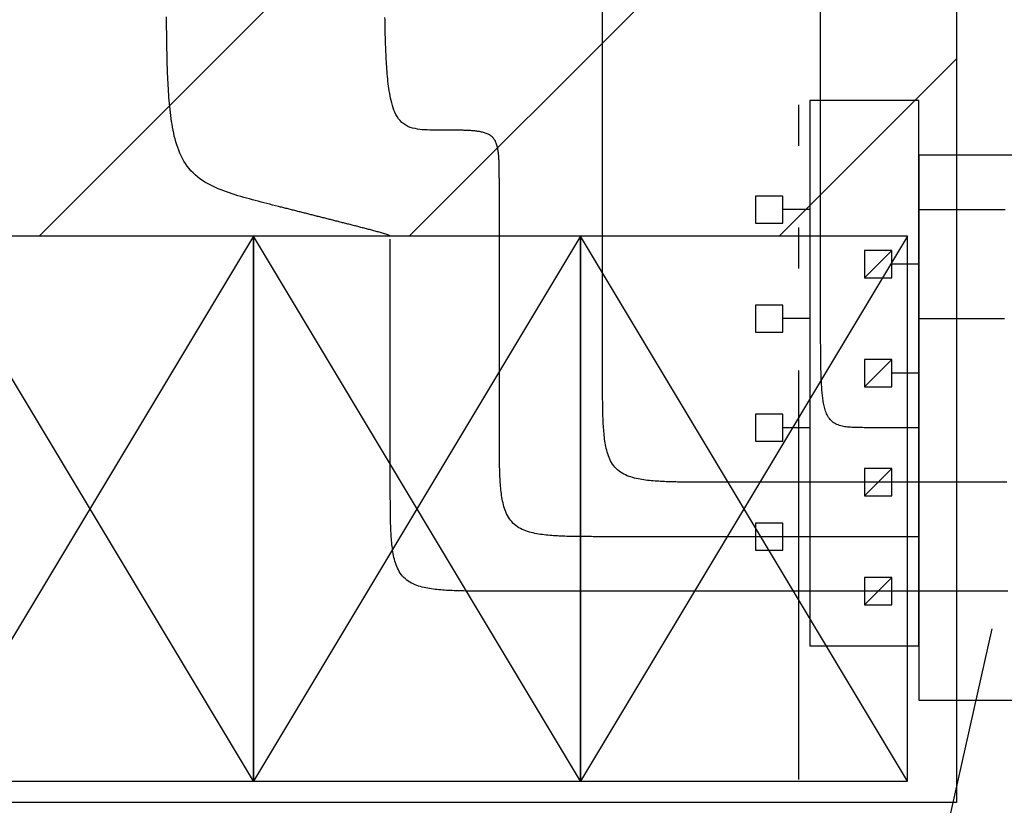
# Model space of a CAD drawing. Extents: x 997 to 109698, y 921 to 94021.
# Tile 295 of 656: x 10983 to 11886, y 37198 to 37919. Entities that reach past the tile are written whole.
import ezdxf

# ---------------------------------------------------------------- set-up
doc = ezdxf.new("R2010")
doc.units = 0
doc.header["$MEASUREMENT"] = 0
for name, color, linetype in [('12', 7, 'CONTINUOUS'), ('28', 7, 'CONTINUOUS'), ('39', 7, 'CONTINUOUS'), ('40', 7, 'CONTINUOUS'), ('42', 7, 'CONTINUOUS'), ('43', 7, 'CONTINUOUS')]:
    doc.layers.add(name, color=color, linetype=linetype)

msp = doc.modelspace()

# ---------------------------------------------------------------- linework, layer by layer
at = {"layer": '12', "color": 5}
for p, q in [((11808.14386, 37494.878341), (11783.14386, 37494.878341)), ((11708.143861, 37444.878341), (11683.14386, 37444.878341)), ((11808.14386, 37394.878341), (11783.14386, 37394.878341))]:
    msp.add_line(p, q, dxfattribs=at)
at = {"layer": '12', "color": 6}
for points in [[(11517.94386, 37594.878342), (11517.94386, 37606.872957), (11517.94386, 37618.867572), (11517.94386, 37630.862187), (11517.94386, 37642.856803), (11517.943861, 37654.851418), (11517.943861, 37666.846033), (11517.94386, 37678.84065), (11517.94386, 37690.835265), (11517.94386, 37702.829879), (11517.94386, 37714.824495), (11517.94386, 37726.819111), (11517.94386, 37738.813726), (11517.94386, 37750.808341), (11517.94386, 37762.802956), (11517.94386, 37774.797573), (11517.94386, 37786.792187), (11517.94386, 37798.786802), (11517.94386, 37810.781418), (11517.94386, 37822.776034), (11517.94386, 37834.770649), (11517.94386, 37846.765264), (11517.94386, 37858.759881), (11517.94386, 37870.754496), (11517.94386, 37882.74911), (11517.94386, 37894.743726), (11517.94386, 37906.738342), (11517.94386, 37918.732957), (11517.94386, 37930.727572)], [(11220.59386, 37747.798342), (11217.936645, 37748.468579), (11215.279539, 37749.139211), (11212.622844, 37749.811444), (11209.966865, 37750.486479), (11207.311905, 37751.165517), (11204.658269, 37751.849764), (11202.006261, 37752.540418), (11199.356183, 37753.238686), (11196.708341, 37753.945768), (11194.063044, 37754.662886), (11191.420905, 37755.392008), (11188.78295, 37756.136145), (11186.150233, 37756.898371), (11183.52381, 37757.68177), (11180.904737, 37758.489419), (11178.294068, 37759.3244), (11175.69286, 37760.189791), (11173.102201, 37761.088714), (11170.524393, 37762.025784), (11167.963273, 37763.007498), (11165.422773, 37764.04048), (11162.906827, 37765.131347), (11160.419367, 37766.286721), (11157.964326, 37767.51322), (11155.546119, 37768.817374), (11153.172958, 37770.204993), (11150.854845, 37771.681551), (11148.601798, 37773.252517), (11146.423831, 37774.923363), (11144.330961, 37776.699554), (11142.332164, 37778.584224), (11140.432644, 37780.571994), (11138.636748, 37782.655559), (11136.948822, 37784.827611), (11135.373215, 37787.080846), (11133.914061, 37789.407942), (11132.570179, 37791.80129), (11131.334814, 37794.252967), (11130.200947, 37796.755034), (11129.161559, 37799.299555), (11128.20963, 37801.878595), (11127.338148, 37804.48424), (11126.540696, 37807.110562), (11125.811887, 37809.755076), (11125.146438, 37812.415642), (11124.539066, 37815.090119), (11123.984486, 37817.776368), (11123.477416, 37820.472244), (11123.012573, 37823.175611), (11122.584851, 37825.884424), (11122.191009, 37828.597664), (11121.828909, 37831.314916), (11121.496427, 37834.035774), (11121.19144, 37836.75983), (11120.911824, 37839.48668), (11120.655457, 37842.215915), (11120.420214, 37844.94713), (11120.203972, 37847.67992), (11120.004608, 37850.413875), (11119.820309, 37853.148673), (11119.650144, 37855.884208), (11119.493342, 37858.620426), (11119.349134, 37861.357267), (11119.216746, 37864.09467), (11119.09541, 37866.832577), (11118.984353, 37869.57093), (11118.882804, 37872.309666), (11118.789992, 37875.048731), (11118.705146, 37877.788062), (11118.627496, 37880.527601), (11118.556269, 37883.26729), (11118.490797, 37886.007079), (11118.430738, 37888.746955), (11118.375821, 37891.486913), (11118.325775, 37894.226945), (11118.280326, 37896.967046), (11118.239202, 37899.707207), (11118.202132, 37902.447426), (11118.168843, 37905.187692), (11118.139063, 37907.928003), (11118.112521, 37910.668351), (11118.088943, 37913.408729), (11118.068058, 37916.149131), (11118.049593, 37918.88955), (11118.033277, 37921.629983)], [(11323.24386, 37719.848342), (11322.862852, 37720.758667), (11321.965435, 37721.300201), (11321.023567, 37721.687486), (11320.060783, 37722.036154), (11319.085154, 37722.365594), (11318.10313, 37722.67989), (11317.119311, 37722.982524), (11316.134264, 37723.275688), (11315.148022, 37723.561401), (11314.160622, 37723.841684), (11313.172099, 37724.118532), (11312.182531, 37724.393124), (11311.192044, 37724.665674), (11310.200767, 37724.936347), (11309.208829, 37725.205306), (11308.21636, 37725.472708), (11307.223487, 37725.738718), (11306.23034, 37726.003497), (11305.236999, 37726.267173), (11304.243478, 37726.529829), (11303.249784, 37726.791543), (11302.255925, 37727.052396), (11301.261909, 37727.312465), (11300.267744, 37727.571829), (11299.273437, 37727.830567), (11298.278997, 37728.088761), (11297.28443, 37728.346484), (11296.289746, 37728.603818), (11295.29495, 37728.860807), (11294.300049, 37729.117469), (11293.305049, 37729.37382), (11292.309957, 37729.629872), (11291.314778, 37729.885642), (11290.319519, 37730.141144), (11289.324185, 37730.396393), (11288.328783, 37730.651404), (11287.33332, 37730.906192), (11286.3378, 37731.160773), (11285.342231, 37731.41516), (11284.346619, 37731.669368), (11283.350969, 37731.923413), (11282.355286, 37732.177306), (11281.35957, 37732.431052), (11280.363824, 37732.684657), (11279.368048, 37732.93813), (11278.372243, 37733.191475), (11277.376411, 37733.444697), (11276.380552, 37733.697804), (11275.384668, 37733.950802), (11274.38876, 37734.203696), (11273.392828, 37734.456491), (11272.396875, 37734.709196), (11271.400901, 37734.961815), (11270.404907, 37735.214354), (11269.408895, 37735.46682), (11268.412865, 37735.71922), (11267.416819, 37735.971557), (11266.420758, 37736.223839), (11265.424682, 37736.47607), (11264.428593, 37736.728251), (11263.43249, 37736.980382), (11262.436374, 37737.232469), (11261.440246, 37737.484509), (11260.444107, 37737.736508), (11259.447956, 37737.988465), (11258.451794, 37738.240382), (11257.455622, 37738.492263), (11256.459441, 37738.744106), (11255.46325, 37738.995916), (11254.467051, 37739.247693), (11253.470844, 37739.499439), (11252.474629, 37739.751157), (11251.478407, 37740.002848), (11250.482179, 37740.254513), (11249.485944, 37740.506154), (11248.489705, 37740.757775), (11247.49346, 37741.009373), (11246.497211, 37741.260955), (11245.500958, 37741.51252), (11244.504702, 37741.764068), (11243.508442, 37742.015603), (11242.512178, 37742.267122), (11241.515912, 37742.518628), (11240.519643, 37742.770122), (11239.52337, 37743.021603), (11238.527095, 37743.273074), (11237.530818, 37743.524533), (11236.534538, 37743.775982), (11235.538256, 37744.027421), (11234.541972, 37744.278852), (11233.545686, 37744.530275), (11232.549398, 37744.78169), (11231.553109, 37745.0331), (11230.556818, 37745.284501), (11229.560526, 37745.535898), (11228.564232, 37745.787292), (11227.567938, 37746.03868), (11226.571643, 37746.290064), (11225.575346, 37746.541447), (11224.57905, 37746.792828), (11223.582753, 37747.044205), (11222.586455, 37747.295585), (11221.590158, 37747.546962), (11220.59386, 37747.798342)], [(11323.24386, 37494.878341), (11323.24386, 37497.021802), (11323.24386, 37499.165264), (11323.24386, 37501.308725), (11323.24386, 37503.452187), (11323.24386, 37505.595649), (11323.24386, 37507.73911), (11323.24386, 37509.882573), (11323.24386, 37512.026033), (11323.24386, 37514.169496), (11323.24386, 37516.312956), (11323.24386, 37518.456419), (11323.24386, 37520.59988), (11323.24386, 37522.743342), (11323.24386, 37524.886803), (11323.24386, 37527.030264), (11323.24386, 37529.173726), (11323.24386, 37531.317187), (11323.24386, 37533.460649), (11323.24386, 37535.60411), (11323.24386, 37537.747572), (11323.24386, 37539.891033), (11323.24386, 37542.034495), (11323.24386, 37544.177956), (11323.24386, 37546.321418), (11323.24386, 37548.464879), (11323.24386, 37550.608341), (11323.24386, 37552.751804), (11323.24386, 37554.895265), (11323.24386, 37557.038727), (11323.24386, 37559.182188), (11323.24386, 37561.32565), (11323.24386, 37563.469111), (11323.24386, 37565.612572), (11323.24386, 37567.756034), (11323.24386, 37569.899495), (11323.24386, 37572.042956), (11323.24386, 37574.186418), (11323.24386, 37576.329879), (11323.24386, 37578.473341), (11323.24386, 37580.616802), (11323.24386, 37582.760264), (11323.24386, 37584.903725), (11323.24386, 37587.047187), (11323.24386, 37589.19065), (11323.24386, 37591.33411), (11323.24386, 37593.477573), (11323.24386, 37595.621034), (11323.24386, 37597.764496), (11323.24386, 37599.907957), (11323.24386, 37602.051419), (11323.24386, 37604.19488), (11323.24386, 37606.338341), (11323.24386, 37608.481803), (11323.24386, 37610.625264), (11323.24386, 37612.768725), (11323.24386, 37614.912187), (11323.24386, 37617.055649), (11323.24386, 37619.19911), (11323.24386, 37621.342572), (11323.24386, 37623.486033), (11323.24386, 37625.629495), (11323.24386, 37627.772958), (11323.24386, 37629.916418), (11323.24386, 37632.059879), (11323.24386, 37634.203342), (11323.24386, 37636.346804), (11323.24386, 37638.490265), (11323.24386, 37640.633726), (11323.24386, 37642.777188), (11323.24386, 37644.920649), (11323.24386, 37647.064111), (11323.24386, 37649.207572), (11323.24386, 37651.351033), (11323.24386, 37653.494495), (11323.24386, 37655.637956), (11323.24386, 37657.781418), (11323.24386, 37659.924879), (11323.24386, 37662.068341), (11323.24386, 37664.211802), (11323.24386, 37666.355264), (11323.24386, 37668.498725), (11323.24386, 37670.642187), (11323.24386, 37672.78565), (11323.24386, 37674.929111), (11323.24386, 37677.072573), (11323.24386, 37679.216034), (11323.24386, 37681.359496), (11323.24386, 37683.502957), (11323.24386, 37685.646418), (11323.24386, 37687.78988), (11323.24386, 37689.933341), (11323.24386, 37692.076803), (11323.24386, 37694.220264), (11323.24386, 37696.363726), (11323.24386, 37698.507187), (11323.24386, 37700.650649), (11323.24386, 37702.79411), (11323.24386, 37704.937572), (11323.24386, 37707.081033), (11323.24386, 37709.224496), (11323.24386, 37711.367958), (11323.24386, 37713.511419), (11323.24386, 37715.654881), (11323.24386, 37717.798342)], [(11617.94386, 37494.878341), (11616.212712, 37494.87828), (11614.481563, 37494.878226), (11612.750413, 37494.878368), (11611.019263, 37494.878897), (11609.288113, 37494.880005), (11607.556965, 37494.88188), (11605.825819, 37494.884715), (11604.094675, 37494.888699), (11602.363534, 37494.894024), (11600.632397, 37494.90088), (11598.901264, 37494.909457), (11597.170136, 37494.919946), (11595.439014, 37494.932538), (11593.707897, 37494.947424), (11591.976788, 37494.964808), (11590.2457, 37494.985098), (11588.514655, 37495.008838), (11586.783673, 37495.036579), (11585.052777, 37495.068867), (11583.321988, 37495.106254), (11581.591329, 37495.149286), (11579.86082, 37495.198515), (11578.130483, 37495.254485), (11576.40034, 37495.317752), (11574.670413, 37495.388858), (11572.940723, 37495.468355), (11571.211318, 37495.556905), (11569.482392, 37495.65583), (11567.754199, 37495.766694), (11566.026987, 37495.89107), (11564.301011, 37496.030523), (11562.576519, 37496.186621), (11560.853764, 37496.360932), (11559.132996, 37496.555023), (11557.414468, 37496.770463), (11555.698446, 37497.008852), (11553.985762, 37497.272952), (11552.277949, 37497.566984), (11550.576587, 37497.895251), (11548.883254, 37498.262063), (11547.19953, 37498.671728), (11545.526992, 37499.128552), (11543.86722, 37499.636845), (11542.22253, 37500.201117), (11540.599137, 37500.826968), (11539.004542, 37501.520358), (11537.446246, 37502.28724), (11535.931752, 37503.133578), (11534.468561, 37504.065325), (11533.06403, 37505.087466), (11531.724433, 37506.197619), (11530.455544, 37507.390026), (11529.263137, 37508.658913), (11528.152985, 37509.998512), (11527.130844, 37511.403041), (11526.199097, 37512.866233), (11525.35276, 37514.380727), (11524.585876, 37515.939022), (11523.892487, 37517.533618), (11523.266636, 37519.157012), (11522.702363, 37520.801701), (11522.194072, 37522.461473), (11521.737247, 37524.134011), (11521.327583, 37525.817735), (11520.96077, 37527.511067), (11520.632502, 37529.212429), (11520.338472, 37530.920242), (11520.07437, 37532.632926), (11519.835982, 37534.348948), (11519.620543, 37536.067477), (11519.426452, 37537.788244), (11519.252141, 37539.511), (11519.096043, 37541.235491), (11518.95659, 37542.961468), (11518.832214, 37544.68868), (11518.721348, 37546.416873), (11518.622424, 37548.145799), (11518.533875, 37549.875204), (11518.454377, 37551.604894), (11518.38327, 37553.334821), (11518.320005, 37555.064963), (11518.264033, 37556.7953), (11518.214805, 37558.52581), (11518.171772, 37560.25647), (11518.134386, 37561.987258), (11518.102097, 37563.718153), (11518.074357, 37565.449135), (11518.050617, 37567.180181), (11518.030328, 37568.91127), (11518.012943, 37570.642378), (11517.998058, 37572.373495), (11517.985466, 37574.104617), (11517.974976, 37575.835746), (11517.966399, 37577.566878), (11517.959544, 37579.298015), (11517.954219, 37581.029156), (11517.950235, 37582.7603), (11517.9474, 37584.491446), (11517.945524, 37586.222594), (11517.944417, 37587.953744), (11517.943887, 37589.684893), (11517.943745, 37591.416043), (11517.9438, 37593.147194), (11517.94386, 37594.878342)], [(11423.24386, 37394.878341), (11421.512712, 37394.87828), (11419.781563, 37394.878227), (11418.050412, 37394.878368), (11416.319263, 37394.878897), (11414.588113, 37394.880005), (11412.856965, 37394.88188), (11411.125819, 37394.884716), (11409.394675, 37394.8887), (11407.663534, 37394.894024), (11405.932397, 37394.900881), (11404.201264, 37394.909458), (11402.470136, 37394.919947), (11400.739014, 37394.932539), (11399.007897, 37394.947425), (11397.276788, 37394.964808), (11395.5457, 37394.985098), (11393.814654, 37395.008839), (11392.083673, 37395.036578), (11390.352777, 37395.068867), (11388.621988, 37395.106253), (11386.891329, 37395.149285), (11385.160819, 37395.198514), (11383.430483, 37395.254486), (11381.70034, 37395.317751), (11379.970413, 37395.388857), (11378.240723, 37395.468355), (11376.511317, 37395.556906), (11374.782392, 37395.655829), (11373.054198, 37395.766696), (11371.326987, 37395.89107), (11369.60101, 37396.030523), (11367.876518, 37396.186621), (11366.153764, 37396.360932), (11364.432996, 37396.555024), (11362.714468, 37396.770464), (11360.998446, 37397.008851), (11359.285761, 37397.272952), (11357.577949, 37397.566983), (11355.876587, 37397.89525), (11354.183254, 37398.262064), (11352.49953, 37398.671729), (11350.826992, 37399.128553), (11349.16722, 37399.636844), (11347.52253, 37400.201116), (11345.899137, 37400.826968), (11344.304542, 37401.520357), (11342.746246, 37402.28724), (11341.231752, 37403.133577), (11339.768561, 37404.065324), (11338.36403, 37405.087466), (11337.024433, 37406.197618), (11335.755544, 37407.390025), (11334.563137, 37408.658914), (11333.452985, 37409.998511), (11332.430844, 37411.403042), (11331.499097, 37412.866232), (11330.65276, 37414.380728), (11329.885876, 37415.939023), (11329.192487, 37417.533617), (11328.566636, 37419.157011), (11328.002364, 37420.801701), (11327.494072, 37422.461473), (11327.037247, 37424.13401), (11326.627583, 37425.817735), (11326.26077, 37427.511067), (11325.932502, 37429.21243), (11325.638471, 37430.920243), (11325.37437, 37432.632926), (11325.135982, 37434.348949), (11324.920543, 37436.067478), (11324.726451, 37437.788245), (11324.552141, 37439.510999), (11324.396043, 37441.235492), (11324.25659, 37442.961468), (11324.132214, 37444.688679), (11324.021348, 37446.416873), (11323.922424, 37448.145798), (11323.833875, 37449.875203), (11323.754377, 37451.604893), (11323.68327, 37453.334821), (11323.620005, 37455.064964), (11323.564033, 37456.7953), (11323.514805, 37458.525809), (11323.471772, 37460.256469), (11323.434386, 37461.987257), (11323.402098, 37463.718154), (11323.374357, 37465.449136), (11323.350617, 37467.180182), (11323.330328, 37468.911269), (11323.312943, 37470.642379), (11323.298058, 37472.373494), (11323.285465, 37474.104617), (11323.274976, 37475.835745), (11323.266399, 37477.566877), (11323.259543, 37479.298015), (11323.254218, 37481.029155), (11323.250234, 37482.760299), (11323.2474, 37484.491447), (11323.245524, 37486.222595), (11323.244417, 37487.953743), (11323.243887, 37489.684894), (11323.243745, 37491.416043), (11323.2438, 37493.147193), (11323.24386, 37494.878341)], [(11888.611168, 37494.878341), (11885.820783, 37494.878341), (11883.030399, 37494.878341), (11880.240014, 37494.878341), (11877.44963, 37494.878341), (11874.659245, 37494.878341), (11871.86886, 37494.878341), (11869.078476, 37494.878341), (11866.288091, 37494.878341), (11863.497706, 37494.878341), (11860.707322, 37494.878341), (11857.916937, 37494.878341), (11855.126553, 37494.878341), (11852.336168, 37494.878341), (11849.545784, 37494.878341), (11846.755399, 37494.878341), (11843.965014, 37494.878341), (11841.17463, 37494.878341), (11838.384245, 37494.878341), (11835.593861, 37494.878341), (11832.803476, 37494.878341), (11830.013091, 37494.878341), (11827.222707, 37494.878341), (11824.432322, 37494.878341), (11821.641937, 37494.878341), (11818.851553, 37494.878341), (11816.061168, 37494.878341), (11813.270783, 37494.878341), (11810.480399, 37494.878341), (11807.690014, 37494.878341), (11804.89963, 37494.878341), (11802.109245, 37494.878341), (11799.31886, 37494.878341), (11796.528476, 37494.878341), (11793.738091, 37494.878341), (11790.947706, 37494.878341), (11788.157322, 37494.878341), (11785.366937, 37494.878341), (11782.576553, 37494.878341), (11779.786168, 37494.878341), (11776.995783, 37494.878341), (11774.205399, 37494.878341), (11771.415014, 37494.878341), (11768.62463, 37494.878341), (11765.834245, 37494.878341), (11763.04386, 37494.878341), (11760.253476, 37494.878341), (11757.463091, 37494.878341), (11754.672707, 37494.878341), (11751.882322, 37494.878341), (11749.091937, 37494.878341), (11746.301553, 37494.878341), (11743.511168, 37494.878341), (11740.720783, 37494.878341), (11737.930399, 37494.878341), (11735.140014, 37494.878341), (11732.34963, 37494.878341), (11729.559245, 37494.878341), (11726.76886, 37494.878341), (11723.978476, 37494.878341), (11721.188091, 37494.878341), (11718.397707, 37494.878341), (11715.607322, 37494.878341), (11712.816937, 37494.878341), (11710.026553, 37494.878341), (11707.236168, 37494.878341), (11704.445783, 37494.878341), (11701.655399, 37494.878341), (11698.865014, 37494.878341), (11696.07463, 37494.878341), (11693.284245, 37494.878341), (11690.49386, 37494.878341), (11687.703476, 37494.878341), (11684.913091, 37494.878341), (11682.122707, 37494.878341), (11679.332322, 37494.878341), (11676.541937, 37494.878341), (11673.751553, 37494.878341), (11670.961168, 37494.878341), (11668.170783, 37494.878341), (11665.380399, 37494.878341), (11662.590014, 37494.878341), (11659.79963, 37494.878341), (11657.009245, 37494.878341), (11654.21886, 37494.878341), (11651.428476, 37494.878341), (11648.638091, 37494.878341), (11645.847707, 37494.878341), (11643.057322, 37494.878341), (11640.266937, 37494.878341), (11637.476553, 37494.878341), (11634.686168, 37494.878341), (11631.895784, 37494.878341), (11629.105399, 37494.878341), (11626.315014, 37494.878341), (11623.52463, 37494.878341), (11620.734245, 37494.878341), (11617.94386, 37494.878341)], [(11889.49386, 37394.878341), (11884.83136, 37394.878341), (11880.16886, 37394.878341), (11875.50636, 37394.878341), (11870.84386, 37394.878341), (11866.18136, 37394.878341), (11861.518861, 37394.878341), (11856.856361, 37394.878341), (11852.193861, 37394.878341), (11847.53136, 37394.878341), (11842.868861, 37394.878341), (11838.20636, 37394.878341), (11833.543861, 37394.878341), (11828.881361, 37394.878341), (11824.21886, 37394.878341), (11819.556361, 37394.878341), (11814.89386, 37394.878341), (11810.231361, 37394.878341), (11805.56886, 37394.878341), (11800.90636, 37394.878341), (11796.24386, 37394.878341), (11791.58136, 37394.878341), (11786.918861, 37394.878341), (11782.25636, 37394.878341), (11777.59386, 37394.878341), (11772.93136, 37394.878341), (11768.26886, 37394.878341), (11763.60636, 37394.878341), (11758.94386, 37394.878341), (11754.28136, 37394.878341), (11749.61886, 37394.878341), (11744.95636, 37394.878341), (11740.29386, 37394.878341), (11735.63136, 37394.878341), (11730.96886, 37394.878341), (11726.306361, 37394.878341), (11721.64386, 37394.878341), (11716.981361, 37394.878341), (11712.31886, 37394.878341), (11707.65636, 37394.878341), (11702.99386, 37394.878341), (11698.33136, 37394.878341), (11693.66886, 37394.878341), (11689.00636, 37394.878341), (11684.34386, 37394.878341), (11679.68136, 37394.878341), (11675.01886, 37394.878341), (11670.35636, 37394.878341), (11665.69386, 37394.878341), (11661.03136, 37394.878341), (11656.368861, 37394.878341), (11651.706361, 37394.878341), (11647.04386, 37394.878341), (11642.38136, 37394.878341), (11637.71886, 37394.878341), (11633.05636, 37394.878341), (11628.39386, 37394.878341), (11623.731361, 37394.878341), (11619.06886, 37394.878341), (11614.40636, 37394.878341), (11609.74386, 37394.878341), (11605.08136, 37394.878341), (11600.41886, 37394.878341), (11595.756361, 37394.878341), (11591.09386, 37394.878341), (11586.43136, 37394.878341), (11581.76886, 37394.878341), (11577.10636, 37394.878341), (11572.44386, 37394.878341), (11567.78136, 37394.878341), (11563.11886, 37394.878341), (11558.45636, 37394.878341), (11553.79386, 37394.878341), (11549.13136, 37394.878341), (11544.46886, 37394.878341), (11539.80636, 37394.878341), (11535.14386, 37394.878341), (11530.48136, 37394.878341), (11525.81886, 37394.878341), (11521.15636, 37394.878341), (11516.49386, 37394.878341), (11511.83136, 37394.878341), (11507.16886, 37394.878341), (11502.50636, 37394.878341), (11497.84386, 37394.878341), (11493.18136, 37394.878341), (11488.51886, 37394.878341), (11483.85636, 37394.878341), (11479.19386, 37394.878341), (11474.53136, 37394.878341), (11469.86886, 37394.878341), (11465.20636, 37394.878341), (11460.54386, 37394.878341), (11455.88136, 37394.878341), (11451.21886, 37394.878341), (11446.55636, 37394.878341), (11441.89386, 37394.878341), (11437.23136, 37394.878341), (11432.56886, 37394.878341), (11427.906361, 37394.878341), (11423.24386, 37394.878341)]]:
    msp.add_lwpolyline(points, dxfattribs=at)
at = {"layer": '12', "color": 5}
for points in [[(11370.59386, 37817.798341), (11368.34429, 37817.798242), (11366.094631, 37817.801703), (11363.845033, 37817.814372), (11361.595641, 37817.841891), (11359.346604, 37817.889903), (11357.09807, 37817.964063), (11354.850723, 37818.072909), (11352.606507, 37818.231806), (11350.367551, 37818.457111), (11348.135983, 37818.765173), (11345.914147, 37819.172455), (11343.713329, 37819.699684), (11341.556717, 37820.373293), (11339.468324, 37821.220102), (11337.472116, 37822.26652), (11335.589922, 37823.51972), (11333.840555, 37824.959755), (11332.242602, 37826.564637), (11330.81385, 37828.31236), (11329.554017, 37830.180526), (11328.44494, 37832.146338), (11327.467693, 37834.186994), (11326.603348, 37836.27968), (11325.834033, 37838.403645), (11325.148375, 37840.550818), (11324.537479, 37842.717953), (11323.992455, 37844.901819), (11323.504412, 37847.099183), (11323.064459, 37849.30681), (11322.663904, 37851.521551), (11322.297388, 37853.741653), (11321.962315, 37855.966517), (11321.656175, 37858.195588), (11321.376455, 37860.428305), (11321.120646, 37862.664107), (11320.886234, 37864.902433), (11320.670711, 37867.142726), (11320.471563, 37869.384422), (11320.286591, 37871.627053), (11320.114768, 37873.870478), (11319.955341, 37876.114639), (11319.807558, 37878.359474), (11319.670666, 37880.604923), (11319.543914, 37882.850923), (11319.426549, 37885.097418), (11319.317818, 37887.344343), (11319.21697, 37889.591641), (11319.123252, 37891.839251), (11319.035912, 37894.08711), (11318.954229, 37896.335165), (11318.877789, 37898.583382), (11318.806356, 37900.831755), (11318.739696, 37903.080269), (11318.677572, 37905.328915), (11318.61975, 37907.577683), (11318.565994, 37909.826559), (11318.51607, 37912.075534), (11318.469743, 37914.324594), (11318.426778, 37916.573731), (11318.386939, 37918.822933), (11318.349992, 37921.072187)], [(11717.94386, 37644.878341), (11717.943861, 37658.315264), (11717.94386, 37671.752187), (11717.943861, 37685.18911), (11717.943861, 37698.626034), (11717.94386, 37712.062957), (11717.94386, 37725.49988), (11717.94386, 37738.936804), (11717.94386, 37752.373727), (11717.94386, 37765.810649), (11717.94386, 37779.247572), (11717.94386, 37792.684495), (11717.94386, 37806.121418), (11717.943861, 37819.558342), (11717.94386, 37832.995265), (11717.94386, 37846.432187), (11717.94386, 37859.86911), (11717.94386, 37873.306033), (11717.94386, 37886.742956), (11717.94386, 37900.17988), (11717.94386, 37913.616803), (11717.94386, 37927.053727)], [(11423.24386, 37767.798341), (11423.243893, 37768.686899), (11423.243919, 37769.575458), (11423.243831, 37770.464015), (11423.243519, 37771.352574), (11423.242875, 37772.241131), (11423.24179, 37773.129687), (11423.240157, 37774.018243), (11423.237866, 37774.906799), (11423.23481, 37775.795351), (11423.230879, 37776.683902), (11423.225967, 37777.572453), (11423.219962, 37778.460999), (11423.212758, 37779.349545), (11423.204246, 37780.238088), (11423.194284, 37781.126624), (11423.18259, 37782.015146), (11423.168852, 37782.903638), (11423.152758, 37783.792085), (11423.133995, 37784.680475), (11423.112248, 37785.568797), (11423.087206, 37786.457032), (11423.058555, 37787.345171), (11423.025983, 37788.233199), (11422.989176, 37789.121103), (11422.947821, 37790.008869), (11422.901591, 37790.896478), (11422.849865, 37791.783849), (11422.791765, 37792.670833), (11422.726404, 37793.557283), (11422.652894, 37794.443053), (11422.570349, 37795.327992), (11422.47788, 37796.211955), (11422.3746, 37797.094794), (11422.259623, 37797.976359), (11422.132051, 37798.856501), (11421.990426, 37799.734768), (11421.832418, 37800.610256), (11421.655619, 37801.482019), (11421.457622, 37802.349106), (11421.236021, 37803.210575), (11420.988408, 37804.065478), (11420.712377, 37804.912867), (11420.405445, 37805.751263), (11420.064833, 37806.577069), (11419.687682, 37807.386145), (11419.271138, 37808.174361), (11418.812344, 37808.937578), (11418.308444, 37809.671663), (11417.757583, 37810.372755), (11417.162118, 37811.038136), (11416.525518, 37811.665396), (11415.851253, 37812.252119), (11415.142791, 37812.795894), (11414.403601, 37813.294363), (11413.637189, 37813.747485), (11412.847105, 37814.158252), (11412.036904, 37814.529859), (11411.210139, 37814.865507), (11410.370365, 37815.168394), (11409.521133, 37815.441717), (11408.66522, 37815.688357), (11407.803581, 37815.910446), (11406.936913, 37816.110014), (11406.06591, 37816.289089), (11405.191266, 37816.449697), (11404.313679, 37816.593867), (11403.433843, 37816.723628), (11402.55244, 37816.840977), (11401.669875, 37816.9473), (11400.786275, 37817.043354), (11399.901751, 37817.129869), (11399.016415, 37817.207577), (11398.130379, 37817.277209), (11397.243757, 37817.339496), (11396.356661, 37817.395166), (11395.469202, 37817.444952), (11394.581495, 37817.489587), (11393.693641, 37817.529755), (11392.805679, 37817.56585), (11391.917619, 37817.598124), (11391.02947, 37817.626829), (11390.14124, 37817.652222), (11389.25294, 37817.674557), (11388.364579, 37817.694084), (11387.476164, 37817.711063), (11386.587707, 37817.725742), (11385.699216, 37817.738378), (11384.8107, 37817.749226), (11383.922168, 37817.758537), (11383.033629, 37817.766557), (11382.145087, 37817.773425), (11381.256541, 37817.779233), (11380.367993, 37817.784067), (11379.479441, 37817.788018), (11378.590887, 37817.791173), (11377.702332, 37817.793621), (11376.813775, 37817.795448), (11375.925216, 37817.796747), (11375.036657, 37817.797602), (11374.148097, 37817.798103), (11373.259537, 37817.79834), (11372.370978, 37817.798399), (11371.482419, 37817.798371), (11370.59386, 37817.798341)], [(11423.24386, 37717.798342), (11423.24386, 37718.279111), (11423.24386, 37718.75988), (11423.24386, 37719.240649), (11423.24386, 37719.721419), (11423.24386, 37720.202188), (11423.24386, 37720.682957), (11423.24386, 37721.163726), (11423.24386, 37721.644495), (11423.24386, 37722.125264), (11423.24386, 37722.606034), (11423.24386, 37723.086803), (11423.24386, 37723.567572), (11423.24386, 37724.048341), (11423.24386, 37724.52911), (11423.24386, 37725.00988), (11423.24386, 37725.490649), (11423.24386, 37725.971418), (11423.24386, 37726.452187), (11423.24386, 37726.932956), (11423.24386, 37727.413727), (11423.24386, 37727.894495), (11423.24386, 37728.375264), (11423.24386, 37728.856033), (11423.24386, 37729.336804), (11423.24386, 37729.817573), (11423.24386, 37730.298341), (11423.24386, 37730.77911), (11423.24386, 37731.259879), (11423.24386, 37731.74065), (11423.24386, 37732.221419), (11423.24386, 37732.702187), (11423.243861, 37733.182956), (11423.24386, 37733.663725), (11423.24386, 37734.144496), (11423.24386, 37734.625265), (11423.24386, 37735.106034), (11423.243861, 37735.586803), (11423.24386, 37736.067572), (11423.243861, 37736.548341), (11423.24386, 37737.029111), (11423.24386, 37737.50988), (11423.24386, 37737.990649), (11423.24386, 37738.471418), (11423.24386, 37738.952187), (11423.24386, 37739.432957), (11423.24386, 37739.913726), (11423.24386, 37740.394495), (11423.243861, 37740.875264), (11423.24386, 37741.356033), (11423.24386, 37741.836804), (11423.24386, 37742.317572), (11423.24386, 37742.798341), (11423.24386, 37743.27911), (11423.24386, 37743.759881), (11423.24386, 37744.24065), (11423.24386, 37744.721418), (11423.24386, 37745.202187), (11423.24386, 37745.682956), (11423.24386, 37746.163727), (11423.24386, 37746.644496), (11423.24386, 37747.125264), (11423.24386, 37747.606033), (11423.24386, 37748.086803), (11423.24386, 37748.567573), (11423.24386, 37749.048342), (11423.24386, 37749.529111), (11423.24386, 37750.009879), (11423.24386, 37750.490649), (11423.24386, 37750.971419), (11423.24386, 37751.452188), (11423.24386, 37751.932957), (11423.24386, 37752.413726), (11423.24386, 37752.894495), (11423.24386, 37753.375264), (11423.24386, 37753.856034), (11423.24386, 37754.336803), (11423.24386, 37754.817572), (11423.24386, 37755.298341), (11423.24386, 37755.77911), (11423.24386, 37756.25988), (11423.24386, 37756.740649), (11423.24386, 37757.221418), (11423.24386, 37757.702187), (11423.24386, 37758.182956), (11423.24386, 37758.663727), (11423.24386, 37759.144495), (11423.24386, 37759.625264), (11423.24386, 37760.106033), (11423.24386, 37760.586802), (11423.24386, 37761.067571), (11423.24386, 37761.548341), (11423.24386, 37762.02911), (11423.24386, 37762.509879), (11423.24386, 37762.99065), (11423.24386, 37763.471419), (11423.243861, 37763.952187), (11423.243861, 37764.432956), (11423.24386, 37764.913726), (11423.24386, 37765.394496), (11423.243861, 37765.875265), (11423.243861, 37766.356034), (11423.24386, 37766.836802), (11423.24386, 37767.317572), (11423.24386, 37767.798341)], [(11808.14386, 37744.878341), (11809.437611, 37744.878341), (11810.73136, 37744.878341), (11812.02511, 37744.878341), (11813.318861, 37744.878341), (11814.61261, 37744.878341), (11815.906361, 37744.878341), (11817.20011, 37744.878341), (11818.49386, 37744.878341), (11819.78761, 37744.878341), (11821.08136, 37744.878341), (11822.37511, 37744.878341), (11823.66886, 37744.878341), (11824.962611, 37744.878341), (11826.25636, 37744.878341), (11827.55011, 37744.878341), (11828.84386, 37744.878341), (11830.137611, 37744.878341), (11831.431361, 37744.878341), (11832.725111, 37744.878341), (11834.018861, 37744.878341), (11835.312611, 37744.878341), (11836.606361, 37744.878341), (11837.90011, 37744.878341), (11839.19386, 37744.878341), (11840.487611, 37744.878341), (11841.78136, 37744.878341), (11843.075111, 37744.878341), (11844.36886, 37744.878341), (11845.662611, 37744.878341), (11846.95636, 37744.878341), (11848.25011, 37744.878341), (11849.54386, 37744.878341), (11850.83761, 37744.878341), (11852.13136, 37744.878341), (11853.42511, 37744.878341), (11854.71886, 37744.878341), (11856.01261, 37744.878341), (11857.30636, 37744.878341), (11858.60011, 37744.878341), (11859.89386, 37744.878341), (11861.18761, 37744.878341), (11862.48136, 37744.878341), (11863.77511, 37744.878341), (11865.06886, 37744.878341), (11866.36261, 37744.878341), (11867.65636, 37744.878341), (11868.95011, 37744.878341), (11870.24386, 37744.878341), (11871.53761, 37744.878341), (11872.83136, 37744.878341), (11874.12511, 37744.878341), (11875.41886, 37744.878341), (11876.71261, 37744.878341), (11878.00636, 37744.878341), (11879.30011, 37744.878341), (11880.59386, 37744.878341), (11881.88761, 37744.878341), (11883.18136, 37744.878341), (11884.47511, 37744.878341), (11885.76886, 37744.878341), (11887.06261, 37744.878341)], [(11423.24386, 37544.878341), (11423.24386, 37546.541034), (11423.24386, 37548.203725), (11423.24386, 37549.866418), (11423.24386, 37551.52911), (11423.24386, 37553.191802), (11423.24386, 37554.854495), (11423.24386, 37556.517188), (11423.24386, 37558.17988), (11423.24386, 37559.842571), (11423.24386, 37561.505264), (11423.24386, 37563.167956), (11423.24386, 37564.830648), (11423.24386, 37566.493341), (11423.24386, 37568.156034), (11423.24386, 37569.818727), (11423.24386, 37571.481419), (11423.24386, 37573.14411), (11423.24386, 37574.806802), (11423.24386, 37576.469495), (11423.24386, 37578.132187), (11423.24386, 37579.79488), (11423.24386, 37581.457573), (11423.24386, 37583.120264), (11423.24386, 37584.782956), (11423.24386, 37586.445649), (11423.24386, 37588.108341), (11423.24386, 37589.771034), (11423.24386, 37591.433726), (11423.24386, 37593.096419), (11423.24386, 37594.75911), (11423.24386, 37596.421802), (11423.24386, 37598.084495), (11423.24386, 37599.747187), (11423.24386, 37601.40988), (11423.24386, 37603.072573), (11423.24386, 37604.735265), (11423.24386, 37606.397956), (11423.24386, 37608.060649), (11423.24386, 37609.723341), (11423.24386, 37611.386033), (11423.24386, 37613.048726), (11423.24386, 37614.711419), (11423.24386, 37616.374111), (11423.243861, 37618.036804), (11423.24386, 37619.699495), (11423.24386, 37621.362187), (11423.24386, 37623.02488), (11423.24386, 37624.687572), (11423.24386, 37626.350265), (11423.24386, 37628.012956), (11423.24386, 37629.67565), (11423.24386, 37631.338341), (11423.24386, 37633.001033), (11423.24386, 37634.663726), (11423.24386, 37636.326418), (11423.24386, 37637.989111), (11423.24386, 37639.651804), (11423.24386, 37641.314495), (11423.24386, 37642.977187), (11423.24386, 37644.639879), (11423.24386, 37646.302572), (11423.24386, 37647.965265), (11423.24386, 37649.627957), (11423.24386, 37651.29065), (11423.24386, 37652.953341), (11423.243861, 37654.616033), (11423.24386, 37656.278726), (11423.24386, 37657.941418), (11423.24386, 37659.604111), (11423.24386, 37661.266802), (11423.24386, 37662.929496), (11423.24386, 37664.592187), (11423.24386, 37666.254879), (11423.24386, 37667.917572), (11423.24386, 37669.580264), (11423.24386, 37671.242957), (11423.24386, 37672.90565), (11423.24386, 37674.568341), (11423.24386, 37676.231033), (11423.24386, 37677.893726), (11423.24386, 37679.556418), (11423.243861, 37681.219111), (11423.243861, 37682.881803), (11423.24386, 37684.544496), (11423.24386, 37686.207187), (11423.24386, 37687.869879), (11423.243861, 37689.532572), (11423.24386, 37691.195264), (11423.24386, 37692.857957), (11423.24386, 37694.52065), (11423.24386, 37696.183342), (11423.24386, 37697.846033), (11423.24386, 37699.508726), (11423.24386, 37701.171418), (11423.24386, 37702.83411), (11423.24386, 37704.496803), (11423.24386, 37706.159496), (11423.24386, 37707.822188), (11423.24386, 37709.484881), (11423.24386, 37711.147572), (11423.24386, 37712.810264), (11423.24386, 37714.472956), (11423.24386, 37716.135649), (11423.24386, 37717.798342)], [(11763.04386, 37544.878341), (11761.77343, 37544.878213), (11760.503004, 37544.878389), (11759.232582, 37544.879702), (11757.962168, 37544.882993), (11756.691761, 37544.889095), (11755.421363, 37544.898845), (11754.150976, 37544.913082), (11752.8806, 37544.93264), (11751.610237, 37544.95836), (11750.339948, 37544.991459), (11749.069935, 37545.034085), (11747.800421, 37545.088524), (11746.531631, 37545.157057), (11745.263789, 37545.241972), (11743.997117, 37545.345547), (11742.73184, 37545.470071), (11741.468441, 37545.61835), (11740.208675, 37545.79578), (11738.954688, 37546.008545), (11737.708625, 37546.262827), (11736.472633, 37546.564816), (11735.248857, 37546.92069), (11734.040762, 37547.336475), (11732.856558, 37547.81759), (11731.705516, 37548.369329), (11730.596908, 37548.996981), (11729.540004, 37549.705839), (11728.542835, 37550.49863), (11727.608817, 37551.368598), (11726.740304, 37552.306789), (11725.939646, 37553.304242), (11725.209193, 37554.352005), (11724.549526, 37555.441814), (11723.955598, 37556.567597), (11723.421245, 37557.723722), (11722.940305, 37558.904555), (11722.506614, 37560.104463), (11722.114011, 37561.317818), (11721.757245, 37562.540245), (11721.433253, 37563.7704), (11721.139291, 37565.00738), (11720.872618, 37566.250284), (11720.630491, 37567.498208), (11720.410168, 37568.750252), (11720.208906, 37570.005517), (11720.023999, 37571.263111), (11719.853611, 37572.522499), (11719.696805, 37573.783506), (11719.552682, 37575.045974), (11719.420347, 37576.309744), (11719.298901, 37577.574654), (11719.187449, 37578.840547), (11719.085092, 37580.107264), (11718.990933, 37581.374648), (11718.904076, 37582.642535), (11718.823632, 37583.910772), (11718.748984, 37585.179265), (11718.679823, 37586.447991), (11718.61586, 37587.716935), (11718.556806, 37588.986076), (11718.50237, 37590.2554), (11718.452263, 37591.524889), (11718.406195, 37592.794525), (11718.363876, 37594.06429), (11718.325016, 37595.334169), (11718.289325, 37596.604143), (11718.256514, 37597.874194), (11718.226293, 37599.144308), (11718.198378, 37600.414464), (11718.172592, 37601.684657), (11718.148834, 37602.954882), (11718.127006, 37604.225138), (11718.107012, 37605.495422), (11718.088754, 37606.765731), (11718.072135, 37608.036065), (11718.057056, 37609.306419), (11718.043421, 37610.576791), (11718.031132, 37611.84718), (11718.020091, 37613.117582), (11718.010201, 37614.387997), (11718.001364, 37615.65842), (11717.993484, 37616.928851), (11717.986461, 37618.199285), (11717.9802, 37619.469723), (11717.974604, 37620.740158), (11717.969611, 37622.010594), (11717.965187, 37623.281028), (11717.961296, 37624.551462), (11717.957906, 37625.821894), (11717.954981, 37627.092325), (11717.952489, 37628.362756), (11717.950394, 37629.633186), (11717.948663, 37630.903615), (11717.947261, 37632.174046), (11717.946154, 37633.444475), (11717.945309, 37634.714902), (11717.944691, 37635.985331), (11717.944266, 37637.25576), (11717.944, 37638.526189), (11717.943859, 37639.796618), (11717.943808, 37641.067049), (11717.943815, 37642.337478), (11717.943843, 37643.60791), (11717.94386, 37644.878341)], [(11808.14386, 37644.878341), (11809.33463, 37644.878341), (11810.525399, 37644.878341), (11811.716168, 37644.878341), (11812.906937, 37644.878341), (11814.097707, 37644.878341), (11815.288476, 37644.878341), (11816.479245, 37644.878341), (11817.670014, 37644.878341), (11818.860784, 37644.878341), (11820.051553, 37644.878341), (11821.242322, 37644.878341), (11822.433091, 37644.878341), (11823.62386, 37644.878341), (11824.81463, 37644.878341), (11826.005399, 37644.878341), (11827.196168, 37644.878341), (11828.386938, 37644.878341), (11829.577707, 37644.878341), (11830.768476, 37644.878341), (11831.959245, 37644.878341), (11833.150014, 37644.878341), (11834.340784, 37644.878341), (11835.531553, 37644.878341), (11836.722322, 37644.878341), (11837.913091, 37644.878341), (11839.10386, 37644.878341), (11840.29463, 37644.878341), (11841.485399, 37644.878341), (11842.676168, 37644.878341), (11843.866937, 37644.878341), (11845.057707, 37644.878341), (11846.248476, 37644.878341), (11847.439245, 37644.878341), (11848.630014, 37644.878341), (11849.820783, 37644.878341), (11851.011553, 37644.878341), (11852.202322, 37644.878341), (11853.393091, 37644.878341), (11854.58386, 37644.878341), (11855.77463, 37644.878341), (11856.965399, 37644.878341), (11858.156168, 37644.878341), (11859.346937, 37644.878341), (11860.537706, 37644.878341), (11861.728476, 37644.878341), (11862.919245, 37644.878341), (11864.110014, 37644.878341), (11865.300784, 37644.878341), (11866.491553, 37644.878341), (11867.682322, 37644.878341), (11868.873091, 37644.878341), (11870.06386, 37644.878341), (11871.25463, 37644.878341), (11872.445399, 37644.878341), (11873.636168, 37644.878341), (11874.826937, 37644.878341), (11876.017707, 37644.878341), (11877.208476, 37644.878341), (11878.399245, 37644.878341), (11879.590014, 37644.878341), (11880.780784, 37644.878341), (11881.971553, 37644.878341), (11883.162322, 37644.878341), (11884.353091, 37644.878341), (11885.54386, 37644.878341), (11886.73463, 37644.878341)], [(11523.24386, 37444.878341), (11521.512712, 37444.87828), (11519.781563, 37444.878226), (11518.050412, 37444.878368), (11516.319263, 37444.878897), (11514.588113, 37444.880005), (11512.856965, 37444.88188), (11511.125819, 37444.884715), (11509.394675, 37444.8887), (11507.663534, 37444.894024), (11505.932397, 37444.900881), (11504.201264, 37444.909457), (11502.470136, 37444.919946), (11500.739014, 37444.932539), (11499.007897, 37444.947423), (11497.276788, 37444.964808), (11495.5457, 37444.985098), (11493.814655, 37445.008839), (11492.083673, 37445.036578), (11490.352777, 37445.068867), (11488.621988, 37445.106253), (11486.891328, 37445.149285), (11485.16082, 37445.198514), (11483.430483, 37445.254485), (11481.70034, 37445.317751), (11479.970413, 37445.388858), (11478.240723, 37445.468355), (11476.511317, 37445.556904), (11474.782392, 37445.65583), (11473.054198, 37445.766696), (11471.326987, 37445.89107), (11469.60101, 37446.030523), (11467.876519, 37446.186621), (11466.153763, 37446.360932), (11464.432996, 37446.555024), (11462.714468, 37446.770463), (11460.998446, 37447.008851), (11459.285761, 37447.272952), (11457.577949, 37447.566984), (11455.876587, 37447.895251), (11454.183254, 37448.262064), (11452.49953, 37448.671728), (11450.826992, 37449.128553), (11449.16722, 37449.636844), (11447.52253, 37450.201117), (11445.899137, 37450.826969), (11444.304542, 37451.520358), (11442.746246, 37452.287241), (11441.231752, 37453.133577), (11439.768561, 37454.065325), (11438.36403, 37455.087466), (11437.024433, 37456.197619), (11435.755544, 37457.390025), (11434.563137, 37458.658913), (11433.452985, 37459.998511), (11432.430844, 37461.403041), (11431.499097, 37462.866233), (11430.65276, 37464.380726), (11429.885876, 37465.939022), (11429.192487, 37467.533618), (11428.566635, 37469.157011), (11428.002363, 37470.801702), (11427.494072, 37472.461473), (11427.037247, 37474.134011), (11426.627583, 37475.817736), (11426.26077, 37477.511067), (11425.932502, 37479.212429), (11425.638471, 37480.920242), (11425.37437, 37482.632927), (11425.135982, 37484.34895), (11424.920543, 37486.067476), (11424.726451, 37487.788244), (11424.552141, 37489.511), (11424.396043, 37491.235491), (11424.25659, 37492.961468), (11424.132214, 37494.688679), (11424.021348, 37496.416874), (11423.922424, 37498.145798), (11423.833875, 37499.875203), (11423.754377, 37501.604893), (11423.68327, 37503.334821), (11423.620005, 37505.064963), (11423.564033, 37506.7953), (11423.514805, 37508.52581), (11423.471772, 37510.256469), (11423.434386, 37511.987258), (11423.402097, 37513.718155), (11423.374357, 37515.449136), (11423.350617, 37517.180182), (11423.330327, 37518.911269), (11423.312943, 37520.642377), (11423.298057, 37522.373494), (11423.285466, 37524.104618), (11423.274976, 37525.835746), (11423.266399, 37527.566877), (11423.259543, 37529.298015), (11423.254219, 37531.029155), (11423.250234, 37532.7603), (11423.247399, 37534.491445), (11423.245524, 37536.222595), (11423.244417, 37537.953743), (11423.243887, 37539.684894), (11423.243745, 37541.416043), (11423.2438, 37543.147194), (11423.24386, 37544.878341)], [(11808.14386, 37544.878341), (11807.710207, 37544.878341), (11807.276553, 37544.878341), (11806.842899, 37544.878341), (11806.409245, 37544.878341), (11805.975591, 37544.878341), (11805.541937, 37544.878341), (11805.108283, 37544.878341), (11804.67463, 37544.878341), (11804.240976, 37544.878341), (11803.807322, 37544.878341), (11803.373668, 37544.878341), (11802.940014, 37544.878341), (11802.506361, 37544.878341), (11802.072707, 37544.878341), (11801.639053, 37544.878341), (11801.205399, 37544.878341), (11800.771745, 37544.878341), (11800.338091, 37544.878341), (11799.904437, 37544.878341), (11799.470783, 37544.878341), (11799.03713, 37544.878341), (11798.603476, 37544.878341), (11798.169822, 37544.878341), (11797.736168, 37544.878341), (11797.302514, 37544.878341), (11796.86886, 37544.878341), (11796.435207, 37544.878341), (11796.001553, 37544.878341), (11795.567899, 37544.878341), (11795.134245, 37544.878341), (11794.700591, 37544.878341), (11794.266937, 37544.878341), (11793.833284, 37544.878341), (11793.39963, 37544.878341), (11792.965976, 37544.878341), (11792.532322, 37544.878341), (11792.098668, 37544.878341), (11791.665014, 37544.878341), (11791.23136, 37544.878341), (11790.797707, 37544.878341), (11790.364053, 37544.878341), (11789.930399, 37544.878341), (11789.496745, 37544.878341), (11789.063091, 37544.878341), (11788.629437, 37544.878341), (11788.195784, 37544.878341), (11787.76213, 37544.878341), (11787.328476, 37544.878341), (11786.894822, 37544.878341), (11786.461168, 37544.878341), (11786.027514, 37544.878341), (11785.593861, 37544.878341), (11785.160207, 37544.878341), (11784.726553, 37544.878341), (11784.292899, 37544.878341), (11783.859245, 37544.878341), (11783.425591, 37544.878341), (11782.991938, 37544.878341), (11782.558284, 37544.878341), (11782.12463, 37544.878341), (11781.690976, 37544.878341), (11781.257322, 37544.878341), (11780.823668, 37544.878341), (11780.390014, 37544.878341), (11779.956361, 37544.878341), (11779.522707, 37544.878341), (11779.089053, 37544.878341), (11778.655399, 37544.878341), (11778.221745, 37544.878341), (11777.788091, 37544.878341), (11777.354437, 37544.878341), (11776.920783, 37544.878341), (11776.48713, 37544.878341), (11776.053476, 37544.878341), (11775.619822, 37544.878341), (11775.186168, 37544.878341), (11774.752514, 37544.878341), (11774.31886, 37544.878341), (11773.885207, 37544.878341), (11773.451553, 37544.878341), (11773.017899, 37544.878341), (11772.584245, 37544.878341), (11772.150591, 37544.878341), (11771.716937, 37544.878341), (11771.283283, 37544.878341), (11770.84963, 37544.878341), (11770.415976, 37544.878341), (11769.982322, 37544.878341), (11769.548668, 37544.878341), (11769.115014, 37544.878341), (11768.681361, 37544.878341), (11768.247707, 37544.878341), (11767.814053, 37544.878341), (11767.380399, 37544.878341), (11766.946745, 37544.878341), (11766.513091, 37544.878341), (11766.079438, 37544.878341), (11765.645784, 37544.878341), (11765.21213, 37544.878341), (11764.778476, 37544.878341), (11764.344822, 37544.878341), (11763.911168, 37544.878341), (11763.477514, 37544.878341), (11763.04386, 37544.878341)], [(11808.14386, 37444.878341), (11805.404437, 37444.878341), (11802.665014, 37444.878341), (11799.925591, 37444.878341), (11797.186168, 37444.878341), (11794.446745, 37444.878341), (11791.707322, 37444.878341), (11788.967899, 37444.878341), (11786.228476, 37444.878341), (11783.489053, 37444.878341), (11780.74963, 37444.878341), (11778.010207, 37444.878341), (11775.270783, 37444.878341), (11772.53136, 37444.878341), (11769.791937, 37444.878341), (11767.052514, 37444.878341), (11764.313091, 37444.878341), (11761.573668, 37444.878341), (11758.834245, 37444.878341), (11756.094822, 37444.878341), (11753.355399, 37444.878341), (11750.615976, 37444.878341), (11747.876553, 37444.878341), (11745.13713, 37444.878341), (11742.397707, 37444.878341), (11739.658283, 37444.878341), (11736.91886, 37444.878341), (11734.179437, 37444.878341), (11731.440014, 37444.878341), (11728.700591, 37444.87834), (11725.961168, 37444.878341), (11723.221745, 37444.878341), (11720.482322, 37444.878341), (11717.742899, 37444.87834), (11715.003476, 37444.878341), (11712.264053, 37444.878341), (11709.52463, 37444.878341), (11706.785207, 37444.878341), (11704.045784, 37444.878341), (11701.30636, 37444.878341), (11698.566937, 37444.878341), (11695.827514, 37444.878341), (11693.088091, 37444.878341), (11690.348668, 37444.878341), (11687.609245, 37444.878341), (11684.869822, 37444.878341), (11682.130399, 37444.878341), (11679.390976, 37444.878341), (11676.651553, 37444.878341), (11673.91213, 37444.878341), (11671.172706, 37444.878341), (11668.433283, 37444.878341), (11665.69386, 37444.878341), (11662.954437, 37444.878341), (11660.215014, 37444.878341), (11657.475591, 37444.878341), (11654.736168, 37444.878341), (11651.996745, 37444.878341), (11649.257322, 37444.87834), (11646.517899, 37444.878341), (11643.778476, 37444.878341), (11641.039053, 37444.878341), (11638.299629, 37444.87834), (11635.560206, 37444.878341), (11632.820783, 37444.878341), (11630.08136, 37444.878341), (11627.341937, 37444.878341), (11624.602514, 37444.878341), (11621.863091, 37444.878341), (11619.123668, 37444.878341), (11616.384245, 37444.878341), (11613.644822, 37444.878341), (11610.905399, 37444.878341), (11608.165976, 37444.878341), (11605.426553, 37444.878341), (11602.68713, 37444.878341), (11599.947707, 37444.878341), (11597.208284, 37444.878341), (11594.46886, 37444.878341), (11591.729437, 37444.878341), (11588.990014, 37444.878341), (11586.250591, 37444.878341), (11583.511168, 37444.878341), (11580.771745, 37444.878341), (11578.032322, 37444.878341), (11575.292899, 37444.878341), (11572.553476, 37444.878341), (11569.814053, 37444.878341), (11567.07463, 37444.878341), (11564.335207, 37444.878341), (11561.595784, 37444.878341), (11558.856361, 37444.878341), (11556.116937, 37444.878341), (11553.377514, 37444.878341), (11550.638091, 37444.878341), (11547.898668, 37444.878341), (11545.159245, 37444.878341), (11542.419822, 37444.878341), (11539.680399, 37444.878341), (11536.940976, 37444.878341), (11534.201552, 37444.878341), (11531.462129, 37444.878341), (11528.722706, 37444.878341), (11525.983283, 37444.878341), (11523.24386, 37444.878341)]]:
    msp.add_lwpolyline(points, dxfattribs=at)
at = {"layer": '28', "color": 2}
for p, q in [((11001.02535, 37720.476544), (11842.636205, 38562.0874)), ((11340.436605, 37720.476544), (11842.636205, 38222.676145)), ((11679.84786, 37720.476544), (11842.636205, 37883.26489))]:
    msp.add_line(p, q, dxfattribs=at)
at = {"layer": '39', "color": 141, "linetype": 'Continuous'}
for p, q in [((11197.632693, 37720.476544), (10897.632693, 37220.476544)), ((11197.632693, 37220.476544), (10897.632693, 37720.476544)), ((11197.632693, 37720.476544), (10897.632693, 37720.476544)), ((11197.632693, 37220.476544), (11197.632693, 37720.476544)), ((11497.632693, 37720.476544), (11197.632693, 37220.476544)), ((11497.632693, 37220.476544), (11197.632693, 37720.476544)), ((11197.632693, 37720.476544), (11197.632693, 37220.476544)), ((11497.632693, 37720.476544), (11197.632693, 37720.476544)), ((11497.632693, 37220.476544), (11497.632693, 37720.476544)), ((11797.632693, 37720.476544), (11497.632693, 37220.476544)), ((11797.632693, 37220.476544), (11497.632693, 37720.476544)), ((11497.632693, 37720.476544), (11497.632693, 37220.476544)), ((11797.632693, 37720.476544), (11497.632693, 37720.476544)), ((11797.632693, 37220.476544), (11797.632693, 37720.476544)), ((10897.632693, 37220.476544), (11197.632693, 37220.476544)), ((11197.632693, 37220.476544), (11497.632693, 37220.476544)), ((11497.632693, 37220.476544), (11797.632693, 37220.476544))]:
    msp.add_line(p, q, dxfattribs=at)
at = {"layer": '40', "color": 8, "linetype": 'Continuous'}
for p, q in [((11842.636205, 39700.953237), (11842.636205, 37200.953237)), ((11697.636205, 37840.954238), (11697.636205, 37803.454238)), ((11697.636205, 37728.454238), (11697.636205, 37690.954238)), ((11697.636205, 37597.204238), (11697.636205, 37222.204238)), ((11842.636205, 37200.953237), (10272.636205, 37200.953237))]:
    msp.add_line(p, q, dxfattribs=at)
at = {"layer": '42', "color": 117}
msp.add_line((11225.178052, 34460.490878), (11875.178052, 37360.490878), dxfattribs=at)
at = {"layer": '43', "color": 250}
for p, q in [((11708.143861, 37744.878341), (11683.14386, 37744.878341)), ((11783.14386, 37707.378341), (11758.143861, 37682.378341)), ((11808.14386, 37694.878341), (11783.14386, 37694.878341)), ((11708.143861, 37644.878341), (11683.14386, 37644.878341)), ((11783.14386, 37607.378341), (11758.143861, 37582.378341)), ((11808.14386, 37594.878342), (11783.14386, 37594.878342)), ((11708.143861, 37544.878341), (11683.14386, 37544.878341)), ((11783.14386, 37507.378341), (11758.143861, 37482.378341)), ((11783.14386, 37407.378342), (11758.143861, 37382.378341))]:
    msp.add_line(p, q, dxfattribs=at)
for points in [[(11808.14386, 37344.878342), (11808.14386, 37844.878342), (11708.143861, 37844.878342), (11708.143861, 37344.878342), (11808.14386, 37344.878342)], [(11908.14386, 37294.878341), (11908.14386, 37794.878341), (11808.14386, 37794.878341), (11808.14386, 37294.878341), (11908.14386, 37294.878341)], [(11683.14386, 37757.378341), (11658.14386, 37757.378341), (11658.14386, 37732.378341), (11683.14386, 37732.378341), (11683.14386, 37757.378341)], [(11783.14386, 37707.378341), (11758.143861, 37707.378341), (11758.143861, 37682.378341), (11783.14386, 37682.378341), (11783.14386, 37707.378341)], [(11683.14386, 37657.378342), (11658.14386, 37657.378342), (11658.14386, 37632.378341), (11683.14386, 37632.378341), (11683.14386, 37657.378342)], [(11783.14386, 37607.378341), (11758.143861, 37607.378341), (11758.143861, 37582.378341), (11783.14386, 37582.378341), (11783.14386, 37607.378341)], [(11683.14386, 37557.378341), (11658.14386, 37557.378341), (11658.14386, 37532.378342), (11683.14386, 37532.378342), (11683.14386, 37557.378341)], [(11783.14386, 37507.378341), (11758.143861, 37507.378341), (11758.143861, 37482.378341), (11783.14386, 37482.378341), (11783.14386, 37507.378341)], [(11683.14386, 37457.378341), (11658.14386, 37457.378341), (11658.14386, 37432.378341), (11683.14386, 37432.378341), (11683.14386, 37457.378341)], [(11783.14386, 37407.378342), (11758.143861, 37407.378342), (11758.143861, 37382.378341), (11783.14386, 37382.378341), (11783.14386, 37407.378342)]]:
    msp.add_lwpolyline(points, close=True, dxfattribs=at)

doc.saveas('drawing.dxf')
